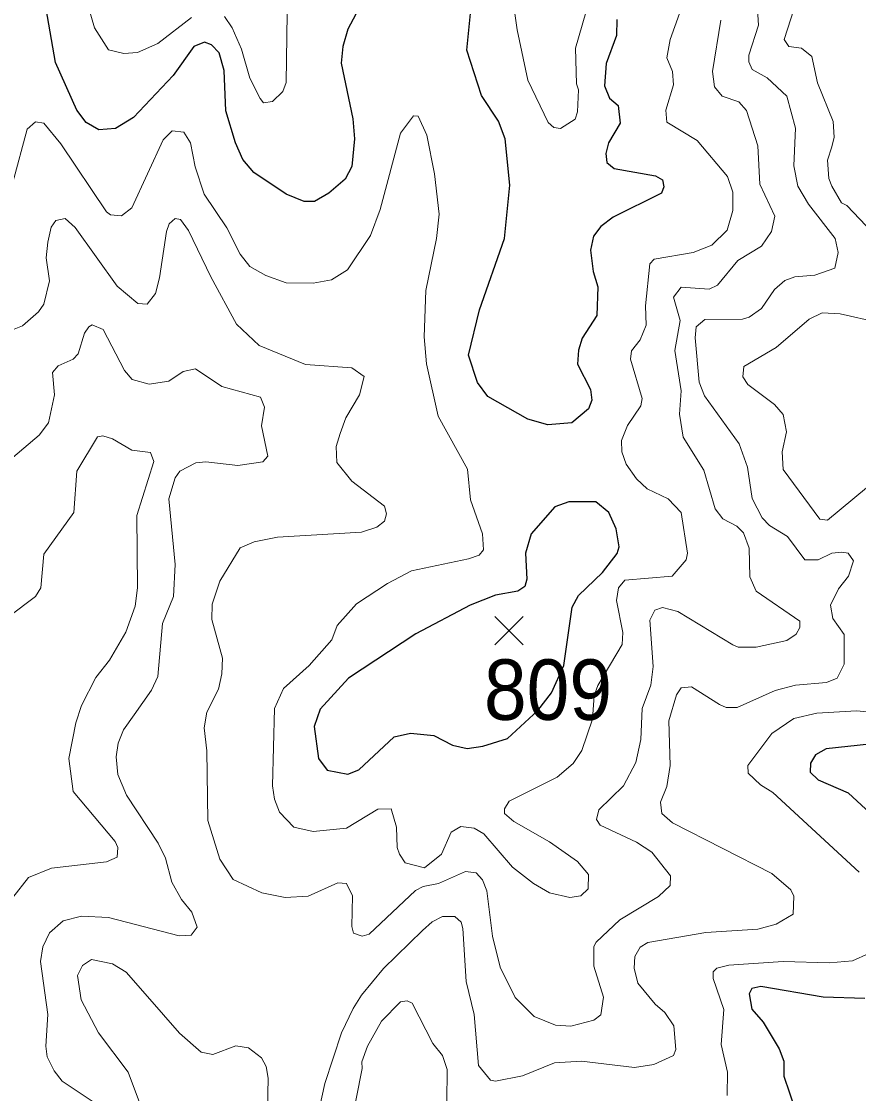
# Model space of a CAD drawing. Extents: x 294.2 to 320.3, y 7482.7 to 7510.7.
# Drawn here: x 318.373 to 319.481, y 7489.853 to 7491.272 of the extents above; entities that cross this region are included whole.
import ezdxf
from ezdxf.enums import TextEntityAlignment as Align

# ---------------------------------------------------------------- set-up
doc = ezdxf.new("R2010")
doc.units = 0
doc.header["$LTSCALE"] = 0.032
for name, color, linetype, lineweight in [('1', 7, 'Continuous', 25), ('2', 7, 'Continuous', 13), ('21', 7, 'Continuous', 25)]:
    doc.layers.add(name, color=color, linetype=linetype, lineweight=lineweight)
doc.layers.add('61', color=7, linetype='Continuous')

msp = doc.modelspace()

# ---------------------------------------------------------------- linework, layer by layer
at = {"layer": '1'}
for points in [[(318.4465, 7491.1544), (318.4183, 7491.2178), (318.39, 7491.3802)], [(318.8154, 7491.2817), (318.8049, 7491.2618), (318.7982, 7491.2387), (318.796, 7491.2167), (318.8115, 7491.143), (318.8137, 7491.1167), (318.8104, 7491.0801), (318.8015, 7491.0634), (318.7799, 7491.0446), (318.761, 7491.0339), (318.7471, 7491.0339), (318.7233, 7491.0436), (318.6806, 7491.0721), (318.6661, 7491.0893), (318.6562, 7491.1113), (318.6434, 7491.1538), (318.6412, 7491.2071), (318.6346, 7491.2302), (318.6246, 7491.241), (318.6152, 7491.2447), (318.6013, 7491.2388)], [(319.1611, 7491.2744), (319.1606, 7491.2534), (319.1467, 7491.2163), (319.1445, 7491.1867), (319.1512, 7491.1705), (319.1628, 7491.1609), (319.1656, 7491.1372), (319.1501, 7491.1114), (319.1462, 7491.0974), (319.1479, 7491.0851), (319.1573, 7491.0775), (319.2122, 7491.0678), (319.2216, 7491.0625), (319.2233, 7491.0533), (319.22, 7491.0447), (319.1562, 7491.013), (319.1396, 7491.0006), (319.1302, 7490.9877), (319.1263, 7490.9694), (319.1296, 7490.9409), (319.1357, 7490.921), (319.1346, 7490.8828), (319.1152, 7490.8527), (319.1102, 7490.8371), (319.1091, 7490.8183), (319.1263, 7490.785), (319.1279, 7490.771), (319.1235, 7490.7592), (319.1013, 7490.7409), (319.0697, 7490.7382), (319.0431, 7490.7458), (318.9904, 7490.7759), (318.9765, 7490.7942), (318.9649, 7490.8302), (318.9793, 7490.8904), (319.0125, 7490.9849), (319.0196, 7491.0551), (319.0132, 7491.1164), (319.0042, 7491.14), (318.9819, 7491.1739), (318.9627, 7491.2339), (318.9678, 7491.2867)], [(318.6013, 7491.2388), (318.5741, 7491.2006), (318.5214, 7491.1447), (318.4976, 7491.1302), (318.4754, 7491.1286), (318.4587, 7491.1383), (318.4465, 7491.1544)], [(319.4952, 7490.3159), (319.4378, 7490.3096), (319.4237, 7490.3017), (319.4174, 7490.2907), (319.4166, 7490.2789), (319.4276, 7490.2687), (319.4669, 7490.2514), (319.5608, 7490.1649)], [(319.4892, 7489.9793), (319.4342, 7489.9809), (319.3516, 7489.995), (319.3398, 7489.9927), (319.3359, 7489.9856), (319.3398, 7489.9651), (319.3548, 7489.9478), (319.3758, 7489.9127), (319.382, 7489.8962), (319.382, 7489.8765), (319.397, 7489.8325)]]:
    msp.add_lwpolyline(points, dxfattribs=at)
msp.add_lwpolyline([(319.0004, 7490.513), (318.9671, 7490.4996), (318.8948, 7490.4619), (318.8057, 7490.4029), (318.7684, 7490.3621), (318.7605, 7490.3393), (318.7661, 7490.2966), (318.7776, 7490.2812), (318.805, 7490.2762), (318.8197, 7490.2819), (318.8663, 7490.3253), (318.888, 7490.3304), (318.9187, 7490.3272), (318.9436, 7490.3145), (318.963, 7490.3098), (318.9835, 7490.3129), (319.0165, 7490.3231), (319.0566, 7490.3601), (319.0747, 7490.3837), (319.0909, 7490.4198), (319.1017, 7490.4969), (319.1103, 7490.5126), (319.1421, 7490.543), (319.1613, 7490.5679), (319.1639, 7490.5769), (319.16, 7490.6005), (319.1504, 7490.6222), (319.1332, 7490.6362), (319.0975, 7490.6363), (319.0789, 7490.6299), (319.0476, 7490.5941), (319.04, 7490.5686), (319.0419, 7490.5341), (319.0394, 7490.5245), (319.0298, 7490.5181)], close=True, dxfattribs=at)
at = {"layer": '2'}
for points in [[(318.5982, 7491.2773), (318.5535, 7491.2428), (318.5267, 7491.2307), (318.5088, 7491.2294), (318.4884, 7491.2345), (318.4698, 7491.2633), (318.4475, 7491.3412)], [(319.1198, 7491.2837), (319.1064, 7491.2364), (319.1076, 7491.1892), (319.1102, 7491.1815), (319.1089, 7491.1522), (319.1058, 7491.1426), (319.0866, 7491.1304), (319.0777, 7491.1317), (319.07, 7491.1381), (319.0432, 7491.1943), (319.0291, 7491.2607), (319.017, 7491.345)], [(319.2392, 7489.9116), (319.2366, 7489.9429), (319.2245, 7489.9607), (319.2117, 7489.9716), (319.1888, 7489.9997), (319.1837, 7490.0195), (319.1849, 7490.0348), (319.1919, 7490.047), (319.2022, 7490.0533), (319.2788, 7490.0667), (319.3477, 7490.0712), (319.372, 7490.0776), (319.3944, 7490.091), (319.395, 7490.1146), (319.3911, 7490.1229), (319.3663, 7490.1446), (319.2347, 7490.2117), (319.2207, 7490.2238), (319.2187, 7490.2391), (319.2271, 7490.2596), (319.2315, 7490.2877), (319.2296, 7490.3464), (319.2398, 7490.3809), (319.2462, 7490.3904), (319.2596, 7490.3917), (319.2967, 7490.3681), (319.3056, 7490.3642), (319.3203, 7490.3642), (319.3707, 7490.3866), (319.3976, 7490.3936), (319.4384, 7490.3974), (319.4524, 7490.4032), (319.462, 7490.4217), (319.462, 7490.4607), (319.4467, 7490.4818), (319.4435, 7490.4996), (319.4543, 7490.5213), (319.4677, 7490.5379), (319.4741, 7490.5584), (319.4671, 7490.5686), (319.4588, 7490.5698), (319.4454, 7490.5686), (319.4275, 7490.5596), (319.4096, 7490.5596), (319.3867, 7490.5903), (319.3631, 7490.605), (319.3535, 7490.6152), (319.34, 7490.6407), (319.3337, 7490.6822), (319.3228, 7490.7129), (319.2769, 7490.7767), (319.2698, 7490.7946), (319.2647, 7490.8534), (319.266, 7490.868), (319.2775, 7490.8776), (319.3273, 7490.8782), (319.3363, 7490.8808), (319.3522, 7490.8923), (319.3694, 7490.9172), (319.3835, 7490.9293), (319.3963, 7490.9338), (319.4231, 7490.9363), (319.4493, 7490.9453), (319.4537, 7490.9663), (319.4499, 7490.9849), (319.4148, 7491.0302), (319.4007, 7491.0538), (319.395, 7491.0807), (319.3975, 7491.1305), (319.386, 7491.1732), (319.3599, 7491.1975), (319.3401, 7491.2083), (319.3356, 7491.2186), (319.3356, 7491.2275), (319.3484, 7491.2671), (319.3458, 7491.3086)], [(319.3995, 7491.3016), (319.3822, 7491.2479), (319.3886, 7491.2389), (319.4052, 7491.2364), (319.4192, 7491.2256), (319.4263, 7491.1905), (319.4473, 7491.1394), (319.4486, 7491.119), (319.4454, 7491.1062), (319.4396, 7491.0883), (319.4416, 7491.0641), (319.4454, 7491.0538), (319.4582, 7491.0321), (319.4652, 7491.0283), (319.4907, 7491.0015)], [(318.7246, 7491.2824), (318.7233, 7491.1911), (318.7188, 7491.179), (318.7054, 7491.1662), (318.6933, 7491.1643), (318.6888, 7491.17), (318.6754, 7491.1969), (318.6645, 7491.2352), (318.6518, 7491.2633), (318.6416, 7491.2785)], [(319.2437, 7491.2824), (319.2315, 7491.2479)], [(319.3369, 7490.5373), (319.3362, 7490.575), (319.3286, 7490.5954), (319.3197, 7490.6043), (319.3011, 7490.6139), (319.2909, 7490.6273), (319.2762, 7490.6784), (319.2488, 7490.7218), (319.2437, 7490.7525), (319.2462, 7490.7831), (319.2379, 7490.8367), (319.2449, 7490.8763), (319.236, 7490.907), (319.2462, 7490.9204), (319.2832, 7490.9178), (319.2941, 7490.9229), (319.3209, 7490.9555), (319.3522, 7490.9746), (319.3656, 7490.9938), (319.3701, 7491.0143), (319.3503, 7491.0564), (319.3477, 7491.1075), (319.3324, 7491.1541), (319.3222, 7491.1656), (319.3005, 7491.1732), (319.2902, 7491.1854), (319.2877, 7491.2058), (319.2986, 7491.2734)], [(319.2315, 7491.2479), (319.2271, 7491.2237), (319.2347, 7491.2058), (319.236, 7491.1879), (319.2258, 7491.1547), (319.2271, 7491.1387), (319.2673, 7491.1145)], [(318.6965, 7490.9357), (318.6754, 7490.9478), (318.6627, 7490.9638), (318.6448, 7490.9989), (318.6147, 7491.0436), (318.6032, 7491.0794), (318.5969, 7491.1113), (318.588, 7491.1253), (318.5726, 7491.1273), (318.5605, 7491.1151), (318.519, 7491.0251), (318.5056, 7491.0149), (318.4909, 7491.0162), (318.4858, 7491.02), (318.4251, 7491.11), (318.4028, 7491.1375), (318.3919, 7491.1393), (318.3805, 7491.1292), (318.3619, 7491.0589)], [(319.2673, 7491.1145), (319.3075, 7491.0666), (319.3145, 7491.0462), (319.3145, 7491.0219), (319.3069, 7490.9957), (319.2865, 7490.9759), (319.2622, 7490.9664), (319.2105, 7490.9574), (319.2047, 7490.951), (319.199, 7490.8955), (319.1996, 7490.87), (319.1919, 7490.8508), (319.1804, 7490.8361), (319.1791, 7490.8253), (319.1945, 7490.7729), (319.1926, 7490.7633), (319.1753, 7490.7372), (319.1671, 7490.7174), (319.1677, 7490.7027), (319.1734, 7490.6861), (319.1868, 7490.6669), (319.2009, 7490.6535), (319.229, 7490.6401), (319.2462, 7490.6222), (319.2545, 7490.5686), (319.2526, 7490.5597), (319.2341, 7490.5379), (319.1715, 7490.5328), (319.1632, 7490.5226), (319.1607, 7490.506), (319.1691, 7490.4634), (319.168, 7490.4478), (319.1358, 7490.3935), (319.1312, 7490.3801), (319.1289, 7490.3489), (319.1147, 7490.3074), (319.1032, 7490.2902), (319.0821, 7490.2723), (319.0183, 7490.2404), (319.0125, 7490.2302), (319.0125, 7490.2238), (319.0247, 7490.2136), (319.0719, 7490.1867), (319.1089, 7490.1606), (319.1236, 7490.1434), (319.123, 7490.1242), (319.1134, 7490.1152), (319.0987, 7490.1127), (319.0719, 7490.1191), (319.0508, 7490.1312), (319.0227, 7490.1529), (318.9851, 7490.197), (318.9723, 7490.2046), (318.9544, 7490.2066), (318.9416, 7490.1995), (318.9289, 7490.1702), (318.9065, 7490.1523), (318.881, 7490.1587), (318.8734, 7490.1702), (318.8701, 7490.1791), (318.8695, 7490.2059), (318.8625, 7490.2302), (318.8446, 7490.2296), (318.8031, 7490.2046), (318.7591, 7490.2002), (318.7335, 7490.2059), (318.7144, 7490.2257), (318.708, 7490.243), (318.7054, 7490.2608), (318.708, 7490.363), (318.7201, 7490.3892), (318.7539, 7490.4198), (318.7839, 7490.4537), (318.791, 7490.4728), (318.8165, 7490.5015), (318.8574, 7490.5284), (318.8893, 7490.545), (318.9647, 7490.5609), (318.9787, 7490.566), (318.9844, 7490.573), (318.9832, 7490.5941), (318.9672, 7490.6388), (318.9634, 7490.6797), (318.9244, 7490.7499), (318.9091, 7490.8189), (318.9059, 7490.8546), (318.9084, 7490.9159), (318.9225, 7490.9849), (318.9257, 7491.0168), (318.9199, 7491.0704), (318.9097, 7491.1215), (318.8983, 7491.1464), (318.8918, 7491.147), (318.8746, 7491.1241), (318.8478, 7491.0232)], [(318.4028, 7490.898), (318.4104, 7490.9287), (318.406, 7490.9593), (318.4079, 7490.9798), (318.4124, 7490.9996), (318.4188, 7491.0085), (318.4309, 7491.0111)], [(318.4309, 7491.0111), (318.4443, 7490.9995), (318.4998, 7490.9217), (318.5273, 7490.8987), (318.5394, 7490.898), (318.5503, 7490.9121), (318.556, 7490.9325), (318.5649, 7490.9938), (318.5688, 7491.004), (318.5765, 7491.0111), (318.5835, 7491.0098), (318.5943, 7490.9951), (318.6237, 7490.9338), (318.6575, 7490.8712), (318.6875, 7490.8431), (318.7489, 7490.8182), (318.8102, 7490.8137), (318.8267, 7490.8023), (318.8203, 7490.778), (318.8024, 7490.7474), (318.7948, 7490.7269), (318.7897, 7490.7097), (318.7904, 7490.6886), (318.8101, 7490.6637), (318.8535, 7490.6305), (318.8561, 7490.6203), (318.8535, 7490.6107), (318.8434, 7490.603), (318.8229, 7490.596), (318.7118, 7490.5897), (318.6812, 7490.5833), (318.6626, 7490.5756), (318.6358, 7490.5316), (318.6256, 7490.5009), (318.6249, 7490.4805), (318.639, 7490.4294), (318.6384, 7490.409), (318.6339, 7490.3885), (318.6186, 7490.3579), (318.6147, 7490.3375), (318.6186, 7490.3068), (318.6198, 7490.2149), (318.6358, 7490.1638), (318.6531, 7490.1369), (318.6914, 7490.1191), (318.722, 7490.1127), (318.7527, 7490.1146), (318.7916, 7490.1325), (318.8031, 7490.1312), (318.8114, 7490.1153), (318.8101, 7490.0744), (318.8127, 7490.0655), (318.8242, 7490.0616), (318.8331, 7490.0642), (318.8944, 7490.1223), (318.9046, 7490.1274), (318.9251, 7490.1312), (318.9608, 7490.1472), (318.9749, 7490.1453), (318.9831, 7490.1363), (318.9889, 7490.1217), (318.9965, 7490.0616), (319.0068, 7490.0208), (319.0266, 7489.9805), (319.0515, 7489.9556), (319.0796, 7489.9441), (319.1, 7489.9428), (319.1306, 7489.9505), (319.1396, 7489.9575), (319.1434, 7489.9812), (319.1306, 7490.0221), (319.1306, 7490.0482), (319.1338, 7490.0539), (319.1651, 7490.0833), (319.2162, 7490.114), (319.2315, 7490.1286), (319.2322, 7490.1414), (319.2073, 7490.1727), (319.1869, 7490.1861), (319.139, 7490.2084), (319.1339, 7490.2162), (319.137, 7490.2289), (319.1696, 7490.2608), (319.1862, 7490.2915), (319.1926, 7490.3221), (319.1945, 7490.363), (319.206, 7490.3937), (319.2092, 7490.4185), (319.2047, 7490.4798), (319.2111, 7490.4932), (319.2213, 7490.4964), (319.2418, 7490.4913), (319.3145, 7490.4472), (319.3216, 7490.4441), (319.3452, 7490.4441)], [(318.8478, 7491.0232), (318.835, 7490.9887), (318.8044, 7490.9434), (318.7833, 7490.9299), (318.7591, 7490.9255), (318.7233, 7490.9261), (318.6965, 7490.9357)], [(318.3408, 7490.8559), (318.3747, 7490.8693), (318.3958, 7490.8878), (318.4028, 7490.898)], [(319.5074, 7490.8737), (319.4563, 7490.8852), (319.4327, 7490.8865), (319.4154, 7490.8782), (319.372, 7490.8406), (319.3292, 7490.8156), (319.3279, 7490.8016), (319.3343, 7490.7914), (319.3695, 7490.7652), (319.3809, 7490.7518), (319.3854, 7490.7288), (319.3796, 7490.7027), (319.3809, 7490.679), (319.4294, 7490.6132), (319.4397, 7490.612), (319.4914, 7490.6548)], [(318.3619, 7490.695), (318.3964, 7490.7244), (318.4091, 7490.741), (318.4168, 7490.778), (318.4143, 7490.8074), (318.4219, 7490.8163), (318.4417, 7490.8252), (318.4481, 7490.8323), (318.4564, 7490.8597), (318.4622, 7490.868), (318.4666, 7490.8706), (318.4813, 7490.8642), (318.5094, 7490.8099), (318.5196, 7490.7984), (318.542, 7490.792), (318.5682, 7490.7959), (318.5873, 7490.8086), (318.6033, 7490.8124), (318.6384, 7490.7889), (318.6895, 7490.7748), (318.6946, 7490.7614), (318.6907, 7490.7371), (318.699, 7490.6969), (318.6926, 7490.6893), (318.6595, 7490.6842), (318.6173, 7490.6893), (318.6039, 7490.688), (318.5829, 7490.6771), (318.5764, 7490.6682), (318.5682, 7490.6401)], [(318.3619, 7490.1127), (318.3824, 7490.1395), (318.413, 7490.1517), (318.4858, 7490.1599), (318.4998, 7490.1663), (318.5005, 7490.1791), (318.4973, 7490.1868), (318.4417, 7490.2532), (318.436, 7490.2966), (318.4449, 7490.3439), (318.4526, 7490.3668), (318.4717, 7490.4039), (318.4896, 7490.4269), (318.5113, 7490.4639), (318.5235, 7490.4984), (318.5266, 7490.5226), (318.526, 7490.6184), (318.5483, 7490.6899), (318.5439, 7490.7014), (318.519, 7490.7046), (318.4935, 7490.7199), (318.4807, 7490.7237), (318.4736, 7490.7225), (318.4462, 7490.6771), (318.4423, 7490.6222), (318.4028, 7490.5673), (318.3989, 7490.5226), (318.3919, 7490.5111), (318.3562, 7490.4843)], [(318.5682, 7490.6401), (318.5764, 7490.5533), (318.5745, 7490.5111), (318.5598, 7490.4754), (318.5534, 7490.4051), (318.5452, 7490.3873), (318.5222, 7490.3547)], [(319.3452, 7490.4441), (319.3861, 7490.453), (319.3982, 7490.4613), (319.4033, 7490.4703), (319.4033, 7490.4785), (319.3452, 7490.5181), (319.3369, 7490.5373)], [(319.5648, 7490.3521), (319.478, 7490.3598), (319.4256, 7490.3566), (319.395, 7490.3496), (319.3663, 7490.3298), (319.3343, 7490.2877), (319.3349, 7490.2774), (319.3509, 7490.2621), (319.3675, 7490.2519), (319.4818, 7490.1465)], [(318.5222, 7490.3547), (318.5081, 7490.3349), (318.5011, 7490.317), (318.4985, 7490.2992), (318.5005, 7490.2755), (318.512, 7490.2481), (318.5541, 7490.1848), (318.5637, 7490.1651), (318.572, 7490.1332), (318.5848, 7490.1101), (318.5988, 7490.0936), (318.6058, 7490.0738), (318.5975, 7490.0629), (318.5816, 7490.0623), (318.4884, 7490.0865), (318.4526, 7490.0884), (318.4283, 7490.082), (318.4104, 7490.0661), (318.4015, 7490.0476), (318.3983, 7490.0284), (318.4079, 7489.9582), (318.4053, 7489.9161), (318.4073, 7489.902), (318.4162, 7489.8835), (318.427, 7489.8701), (318.4705, 7489.8407)], [(318.7667, 7489.8308), (318.7744, 7489.8669), (318.7967, 7489.9339), (318.8121, 7489.9659), (318.8229, 7489.9838), (318.8523, 7490.0188), (318.904, 7490.0693), (318.9168, 7490.0808), (318.9302, 7490.0878), (318.9468, 7490.0878), (318.9551, 7490.0802), (318.957, 7490.0719), (318.9615, 7490.0016), (318.9723, 7489.9582), (318.9781, 7489.8905), (318.994, 7489.8713), (319.0004, 7489.8701), (319.0362, 7489.8771)], [(319.4946, 7490.0386), (319.4729, 7490.0291), (319.4422, 7490.0265), (319.381, 7490.0284), (319.3094, 7490.0233), (319.2934, 7490.0195), (319.2884, 7490.0144), (319.2884, 7490.0055), (319.3024, 7489.9646), (319.2992, 7489.9186), (319.3075, 7489.8816), (319.3068, 7489.8509)], [(318.6981, 7489.8109), (318.6997, 7489.8739), (318.6971, 7489.8893), (318.6907, 7489.9007), (318.6735, 7489.9141), (318.6569, 7489.9167), (318.6263, 7489.9052), (318.6109, 7489.9084), (318.5822, 7489.9333), (318.54, 7489.9818), (318.5115, 7490.014), (318.4934, 7490.025), (318.466, 7490.031), (318.4538, 7490.0227), (318.4475, 7490.0099), (318.452, 7489.9774), (318.4749, 7489.9339), (318.5145, 7489.8816), (318.5432, 7489.805)], [(318.9359, 7489.842), (318.9365, 7489.8854), (318.9301, 7489.9039), (318.9174, 7489.9199), (318.89, 7489.9729), (318.8836, 7489.976), (318.8746, 7489.9748), (318.8497, 7489.9492), (318.8312, 7489.9161), (318.8235, 7489.8956), (318.8242, 7489.8867), (318.8082, 7489.8063)], [(319.0362, 7489.8771), (319.0783, 7489.8943), (319.1141, 7489.8963), (319.1843, 7489.8879), (319.2098, 7489.8918), (319.236, 7489.9039), (319.2392, 7489.9116)]]:
    msp.add_lwpolyline(points, dxfattribs=at)
at = {"layer": '21'}
for p, q in [((318.9995, 7490.4847), (319.037, 7490.4472)), ((319.037, 7490.4847), (318.9995, 7490.4472))]:
    msp.add_line(p, q, dxfattribs=at)

# ---------------------------------------------------------------- texts
at = {"layer": '61', "width": 0.95}
msp.add_text('809', height=0.08, dxfattribs=at).set_placement((319.0699, 7490.3479), align=Align.CENTER)

doc.saveas('drawing.dxf')
